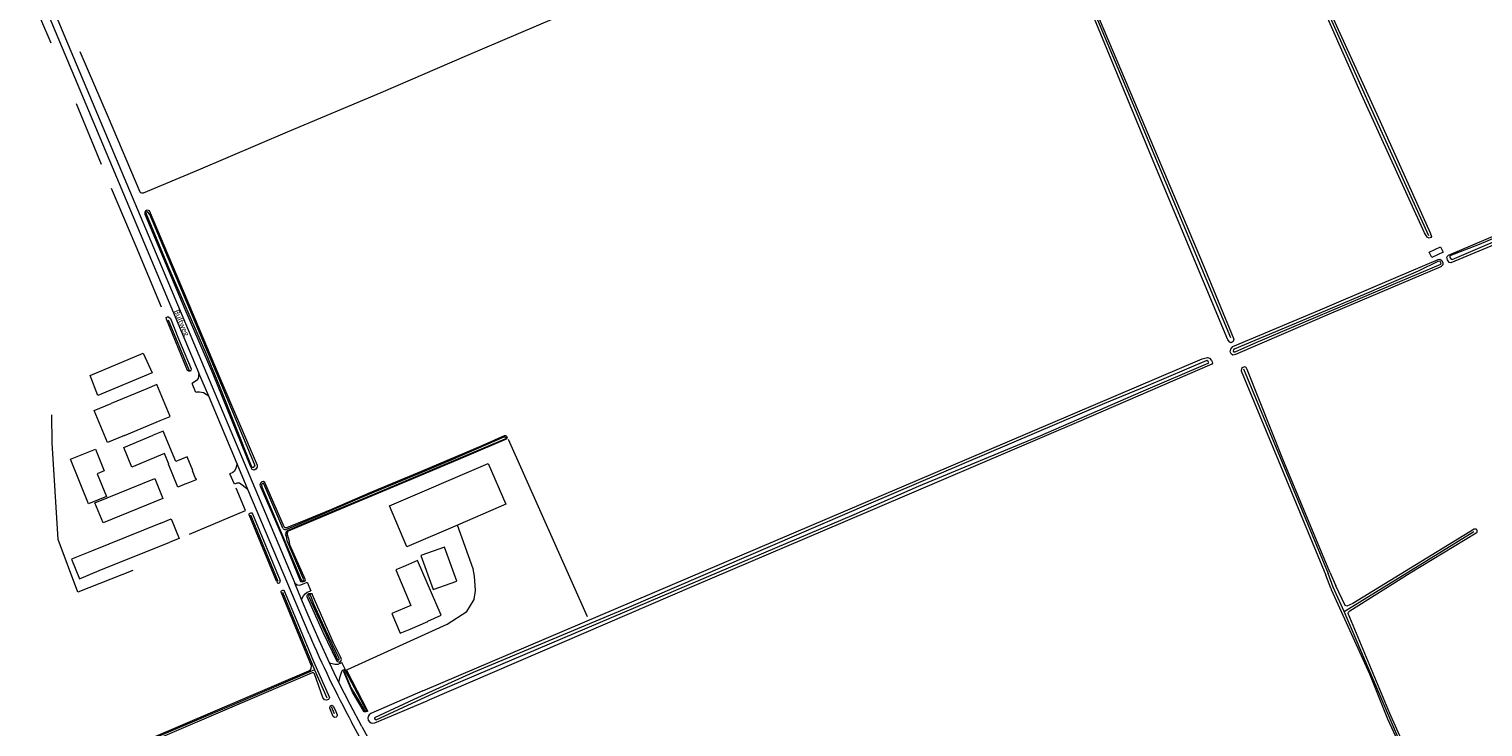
# Model space of a CAD drawing. Extents: x 177628 to 188968, y 384226 to 390673.
# Tile 385 of 393: x 186807 to 187483, y 389193 to 389518. Entities that reach past the tile are written whole.
import ezdxf

# ---------------------------------------------------------------- set-up
doc = ezdxf.new("R2010")
doc.units = 0
for name, color, linetype, lineweight in [('B01_T', 14, 'Continuous', 9), ('B02_T', 14, 'Continuous', 9), ('B03_F', 14, 'Continuous', 9), ('B14_F', 14, 'Continuous', 9), ('T02_F', 253, 'RASTER', 9), ('T04_F', 253, 'HAAG', 9), ('T05_F', 253, 'Continuous', 9), ('T07_F', 253, 'Continuous', 9), ('T09_F', 253, 'Continuous', 9), ('T09_T', 253, 'Continuous', 9), ('T22_F', 253, 'Continuous', 9), ('V00_F', 8, 'Continuous', 9), ('V00_T', 8, 'Continuous', 9), ('W01_F', 253, 'Continuous', 9), ('Z06', 7, 'Continuous', 9)]:
    doc.layers.add(name, color=color, linetype=linetype, lineweight=lineweight)
doc.styles.add('Legend', font='calibri.ttf')
doc.linetypes.add('HAAG', pattern='A,4,-1,[5,TOPOCAD.SHX,S=0.35,R=0,X=-0.35,Y=-0.35],-1', length=6)
doc.linetypes.add('RASTER', pattern='A,4,-1,[4,TOPOCAD.SHX,S=0.5,R=0,X=-0.5,Y=0],-1', length=6)

msp = doc.modelspace()

# ---------------------------------------------------------------- linework, layer by layer
at = {"layer": 'B01_T', "linetype": 'Continuous'}
for points in [[(186879.876, 389306.582), (186875.861, 389304.923), (186871.478, 389315.522), (186871.57, 389315.56), (186869.549, 389320.449), (186854.421, 389314.194), (186850.62, 389323.386), (186864.365, 389329.063)], [(186879.876, 389306.582), (186884.502, 389308.494), (186884.409, 389308.721), (186884.158, 389308.618), (186882.544, 389312.52), (186882.734, 389312.598), (186880.071, 389319.041), (186874.819, 389316.87), (186868.992, 389330.974), (186864.365, 389329.063)], [(186981.65, 389268.35), (186977.083, 389266.379), (186984.177, 389249.927), (186975.237, 389246.072), (186979.185, 389236.919), (186983.787, 389238.904)], [(186983.787, 389238.904), (186992.04, 389242.464), (186991.981, 389242.602), (186998.251, 389245.306), (186987.265, 389270.773), (186981.65, 389268.35)]]:
    msp.add_lwpolyline(points, dxfattribs=at)
at = {"layer": 'B02_T', "linetype": 'Continuous'}
for points in [[(186861.377, 389350.625), (186844.724, 389343.706)], [(186867.554, 389335.808), (186872.151, 389337.72), (186865.991, 389352.542), (186861.377, 389350.625)], [(186850.915, 389328.887), (186867.554, 389335.808)], [(186841.019, 389288.354), (186837.271, 389297.625), (186865.103, 389308.877), (186868.851, 389299.605), (186841.019, 389288.354)], [(186867.881, 389288.187), (186835.579, 389275.13)], [(186867.881, 389288.187), (186872.683, 389290.128), (186876.351, 389281.055), (186872.054, 389279.318)], [(186839.257, 389266.06), (186872.054, 389279.318)]]:
    msp.add_lwpolyline(points, dxfattribs=at)
at = {"layer": 'B03_F', "linetype": 'Continuous'}
msp.add_lwpolyline([(186838.608, 389347.559), (186834.961, 389356.841), (186859.714, 389367.094), (186863.784, 389358.023), (186838.608, 389347.559)], dxfattribs=at)
at = {"layer": 'B14_F', "linetype": 'Continuous'}
for points in [[(187457.642, 389414.194), (187462.88, 389416.679), (187464.079, 389414.153), (187458.841, 389411.668), (187457.642, 389414.194)], [(186850.915, 389328.887), (186843.099, 389325.622), (186836.931, 389340.468), (186844.724, 389343.706)], [(186825.847, 389317.883), (186837.496, 389322.577), (186841.584, 389312.43), (186838.32, 389311.115), (186842.575, 389300.553), (186834.191, 389297.175), (186825.847, 389317.883)], [(186982.28, 389277.162), (186974.129, 389296.157), (187020.104, 389315.886), (187028.255, 389296.891), (187005.817, 389287.262)], [(187005.817, 389287.262), (186982.28, 389277.162)], [(186835.579, 389275.13), (186826.372, 389271.408), (186830.044, 389262.324), (186839.257, 389266.06)], [(186999.775, 389277.045), (186988.826, 389273.126), (186994.483, 389257.321), (187005.432, 389261.24), (186999.775, 389277.045)]]:
    msp.add_lwpolyline(points, dxfattribs=at)
at = {"layer": 'T02_F', "linetype": 'RASTER'}
for points in [[(186854.887, 389266.175), (186829.218, 389256.094), (186820.116, 389280.514), (186817.394, 389325.484), (186817.145, 389338.419)], [(187029.366, 389327.227), (187066.108, 389244.669)]]:
    msp.add_lwpolyline(points, dxfattribs=at)
at = {"layer": 'T04_F', "linetype": 'HAAG'}
msp.add_lwpolyline([(186881.203, 389283.053), (186907.278, 389294.092), (186902.869, 389304.448)], dxfattribs=at)
at = {"layer": 'T05_F', "linetype": 'Continuous'}
msp.add_lwpolyline([(186954.641, 389220.146), (187001.049, 389241.096), (187010.153, 389247.018), (187013.634, 389252.61), (187014.199, 389256.86), (187013.736, 389263.475), (187013.141, 389266.848), (187005.817, 389287.262)], dxfattribs=at)
at = {"layer": 'T07_F', "linetype": 'Continuous'}
for points in [[(186859.775, 389441.719), (186885.448, 389452.475), (186926.848, 389470.089), (186970.265, 389488.298), (187010.131, 389505.627), (187074.953, 389533.318), (187149.7, 389564.998), (187205.944, 389588.852), (187258.624, 389609.999)], [(187265.853, 389610.596), (187293.44, 389545.926), (187316.621, 389490.76), (187365.194, 389374.444)], [(187393.274, 389564.152), (187429.791, 389482.487), (187457.278, 389421.797)], [(186812.004, 389522.571), (186816.81, 389511.467)], [(186830.151, 389507.475), (186843.335, 389476.935), (186858.053, 389442.242)], [(186840.274, 389454.823), (186828.701, 389483.052)], [(186868.155, 389388.502), (186856.435, 389416.684), (186844.952, 389443.791)], [(186871.275, 389382.681), (186880.988, 389359.178)], [(187371.279, 389359.886), (187410.586, 389264.737)], [(186909.586, 389292.012), (186922.29, 389261.235)], [(187418.088, 389246.991), (187478.324, 389284.201)], [(187412.979, 389258.385), (187410.586, 389264.737)], [(186924.401, 389256.12), (186939.346, 389219.915)], [(187418.088, 389246.991), (187412.979, 389258.385)], [(187444.203, 389185.769), (187418.088, 389246.991)], [(186939.346, 389219.915), (186902.637, 389204.091), (186849.44, 389181.659), (186730.912, 389130.966)], [(186939.346, 389219.915), (186945.019, 389206.923)], [(186948.698, 389199.523), (186947.305, 389202.77)]]:
    msp.add_lwpolyline(points, dxfattribs=at)
msp.add_arc((186859.294, 389443.231), 1.587, 218.561569, 287.649617, dxfattribs=at)
at = {"layer": 'T09_F', "linetype": 'Continuous'}
for points in [[(187265.728, 389612.328), (187266.603, 389611.242), (187322.291, 389479.854), (187352.225, 389409.051), (187366.809, 389373.633), (187366.409, 389372.655), (187365.501, 389372.015), (187364.953, 389372.235), (187363.961, 389373.361), (187329.314, 389456.564), (187291.281, 389548.565)], [(187410.902, 389521.65), (187398.746, 389548.729), (187392.456, 389562.652), (187392.091, 389563.695), (187392.233, 389564.302), (187392.765, 389564.612), (187393.609, 389564.684), (187394.213, 389564.052), (187434.78, 389474.857), (187458.128, 389423.063), (187458.704, 389421.39), (187458.367, 389420.883), (187457.6, 389420.653), (187456.622, 389421.053), (187455.381, 389423.084), (187426.144, 389487.483), (187410.902, 389521.65)], [(187509.651, 389426.694), (187467.676, 389409.236), (187466.931, 389409.36), (187466.174, 389410.504), (187465.792, 389411.782), (187465.893, 389412.174), (187466.505, 389412.719), (187533.329, 389441.019)], [(186892.159, 389357.422), (186879.143, 389387.451), (186860.564, 389431.711), (186860.534, 389432.869), (186860.853, 389433.515), (186861.542, 389433.804), (186862.423, 389433.502), (186878.77, 389395.088), (186895.326, 389355.749), (186912.597, 389315.051), (186912.727, 389314.088), (186911.994, 389313.191), (186911.285, 389312.843), (186910.365, 389313.125), (186909.63, 389314.622), (186892.159, 389357.422)], [(187434.744, 389399.268), (187461.758, 389410.757), (187462.584, 389410.869), (187463.462, 389410.273), (187463.944, 389409.19), (187463.878, 389408.229), (187463.046, 389407.234), (187412.248, 389385.743), (187367.59, 389366.48), (187366.273, 389366.274), (187365.493, 389366.869), (187365.068, 389367.834), (187365.313, 389369.029), (187366.343, 389370.219), (187406.921, 389387.236), (187434.744, 389399.268)], [(186880.356, 389359.149), (186870.443, 389382.975), (186870.4, 389383.725), (186870.64, 389383.953), (186871.003, 389384.084), (186871.468, 389383.994), (186872.308, 389383.269), (186876.04, 389373.885), (186881.974, 389359.877)], [(186989.673, 389210.22), (187252.137, 389321.932), (187351.984, 389364.497), (187354.501, 389365.145), (187355.499, 389364.803), (187356.375, 389363.815), (187356.684, 389363.185), (187356.777, 389362.497), (187356.578, 389362.106), (187355.474, 389361.565), (187294.552, 389335.304), (187184.938, 389288.437), (187115.866, 389259.059), (186991.753, 389205.471)], [(187411.414, 389265.308), (187389.575, 389317.881), (187373.011, 389359.525), (187372.555, 389360.454), (187371.842, 389360.853), (187370.96, 389360.536), (187370.378, 389359.962), (187370.254, 389358.922), (187387.51, 389317.041), (187409.505, 389263.992)], [(186926.773, 389286.288), (186933.426, 389288.927), (186947.327, 389294.696), (186965.238, 389302.369), (186989.055, 389312.308), (187017.271, 389324.306), (187027.693, 389328.875)], [(187028.174, 389327.043), (187009.963, 389319.244), (186987.256, 389309.746), (186959.518, 389297.996), (186927.044, 389284.422)], [(186925.196, 389286.38), (186916.197, 389307.011), (186915.671, 389307.486), (186914.846, 389307.374), (186914.154, 389306.693), (186913.872, 389305.772), (186924.267, 389281.887)], [(186908.951, 389291.96), (186908.956, 389292.218), (186909.011, 389292.441), (186909.135, 389292.612), (186909.449, 389292.831), (186909.691, 389292.913), (186910.122, 389292.905), (186910.446, 389292.486)], [(186921.697, 389261.11), (186908.951, 389291.96)], [(186910.446, 389292.486), (186923.297, 389261.447)], [(186924.267, 389281.887), (186932.839, 389261.018), (186933.957, 389260.833), (186934.922, 389261.257), (186935.142, 389261.805), (186927.888, 389278.091), (186927.743, 389279.682)], [(186926.804, 389282.692), (186926.608, 389283.142)], [(186927.743, 389279.682), (186926.804, 389282.692)], [(187445.17, 389186.457), (187439.354, 389199.628), (187419.882, 389246.08), (187420.016, 389246.682), (187420.71, 389247.343), (187448.806, 389265.036), (187479.385, 389283.57), (187479.883, 389283.975), (187479.888, 389284.621), (187479.74, 389285.031), (187479.462, 389285.27), (187478.537, 389285.299), (187422.028, 389250.777), (187419.371, 389249.528), (187418.598, 389249.792), (187414.217, 389259.014)], [(186921.697, 389261.11), (186921.979, 389260.485), (186922.217, 389260.274), (186922.543, 389260.182), (186923.046, 389260.398), (186923.239, 389260.584), (186923.348, 389260.875), (186923.297, 389261.447)], [(187411.839, 389257.946), (187409.505, 389263.992)], [(187411.414, 389265.308), (187414.217, 389259.014)], [(186925.299, 389256.614), (186931.572, 389241.464), (186938.817, 389223.78), (186946.375, 389207.107), (186945.778, 389206.199), (186944.844, 389205.841), (186943.958, 389206.056), (186943.251, 389207.062), (186939.367, 389218.062), (186938.807, 389218.586), (186938.231, 389218.474), (186789.48, 389155.068)], [(186798.284, 389160.285), (186863.383, 389188.201), (186936.694, 389219.407), (186937.279, 389219.838), (186937.739, 389220.367), (186937.966, 389221.731), (186923.781, 389256.066)], [(186923.781, 389256.066), (186923.804, 389256.462), (186923.93, 389256.736), (186924.26, 389256.885), (186924.537, 389256.984), (186924.848, 389256.979), (186925.206, 389256.783), (186925.299, 389256.614)], [(186943.257, 389237.486), (186949.669, 389224.013), (186950.823, 389223.553), (186951.611, 389223.939), (186951.912, 389224.82), (186951.507, 389225.746), (186948.124, 389232.444), (186938.733, 389254.085), (186938.173, 389255.227), (186936.76, 389255.218), (186936.189, 389254.987), (186935.813, 389254.558), (186935.809, 389254.068), (186943.257, 389237.486)], [(187411.839, 389257.946), (187412.069, 389257.311), (187429.784, 389218.129), (187438.212, 389197.229), (187443.628, 389185.36)], [(186957.056, 389209.503), (186952.91, 389219.053), (186953.052, 389219.661), (186953.565, 389220.01), (186953.821, 389220.087), (186954.27, 389219.769), (186963.957, 389200.913), (186963.895, 389200.541), (186963.403, 389200.348), (186962.364, 389200.474), (186957.056, 389209.503)], [(186949.216, 389200.583), (186949.862, 389199.003), (186949.857, 389198.71), (186949.745, 389198.229), (186949.326, 389197.909), (186948.738, 389197.781), (186948.395, 389197.907), (186948.038, 389198.189), (186946.518, 389202.111), (186946.525, 389202.542), (186946.567, 389202.938), (186946.778, 389203.21), (186947.021, 389203.327), (186947.368, 389203.441), (186947.796, 389203.279), (186948.119, 389202.963), (186949.216, 389200.583)]]:
    msp.add_lwpolyline(points, dxfattribs=at)
at = {"layer": 'T09_F', "linetype": 'Continuous', "extrusion": (0, 0, -1)}
for centre, radius, start, end in [((-186881.08, 389359.701), 0.911, 168.861765, 322.688634), ((-187027.91, 389327.953), 0.947, 76.754201, 253.82334)]:
    msp.add_arc(centre, radius, start, end, dxfattribs=at)
at = {"layer": 'T09_F', "linetype": 'Continuous'}
for centre, radius, start, end in [((186926.042, 389287.318), 1.263, 227.960828, 305.361628), ((186928.589, 389283.181), 1.982, 141.242624, 181.137123)]:
    msp.add_arc(centre, radius, start, end, dxfattribs=at)
at = {"layer": 'T09_T', "linetype": 'Continuous'}
for points in [[(186989.673, 389210.22), (186965.542, 389199.583)], [(186967.371, 389195.31), (186991.753, 389205.471)]]:
    msp.add_lwpolyline(points, dxfattribs=at)
msp.add_arc((186966.48, 389197.456), 2.324, 113.794351, 292.551035, dxfattribs=at)
at = {"layer": 'T22_F', "linetype": 'Continuous'}
for points in [[(186884.137, 389348.813), (186882.376, 389353.001)], [(186902.061, 389306.237), (186900.001, 389311.105)], [(186935.917, 389260.633), (186937.607, 389256.612)], [(186953.546, 389220.318), (186952.074, 389223.39)]]:
    msp.add_lwpolyline(points, dxfattribs=at)
at = {"layer": 'V00_F', "linetype": 'Continuous'}
for points in [[(186885.611, 389357.884), (186885.216, 389355.462), (186884.458, 389354.399), (186882.376, 389353.001)], [(186890.137, 389347.119), (186887.661, 389348.798), (186885.899, 389349.066), (186884.571, 389348.99), (186884.137, 389348.813)], [(186903.36, 389315.674), (186902.779, 389313.767), (186902.144, 389312.324), (186901.332, 389311.727), (186900.001, 389311.105)], [(186908.392, 389303.784), (186904.38, 389306.764), (186903.207, 389306.706), (186902.061, 389306.237)], [(186930.144, 389260.23), (186931.236, 389259.425), (186932.548, 389259.372), (186934.49, 389260.003), (186935.917, 389260.633)], [(186933.356, 389252.588), (186934.209, 389254.346), (186935.056, 389255.352), (186935.88, 389256.077), (186937.607, 389256.612)], [(186946.251, 389223.161), (186948.851, 389222.56), (186950.357, 389222.548), (186952.074, 389223.39)], [(186950.639, 389214.05), (186951.221, 389216.908), (186952.078, 389219.205), (186952.491, 389219.783), (186953.546, 389220.318)]]:
    msp.add_lwpolyline(points, dxfattribs=at)
at = {"layer": 'V00_T', "linetype": 'Continuous'}
for points in [[(186600.056, 390037.273), (186618.633, 389993.281), (186722.505, 389745.813), (186885.611, 389357.884)], [(186731.466, 389732.938), (186826.106, 389507.502), (186930.144, 389260.23)], [(186890.137, 389347.119), (186885.611, 389357.884)], [(186903.36, 389315.674), (186890.137, 389347.119)], [(186908.392, 389303.784), (186903.36, 389315.674)], [(186936.845, 389236.56), (186908.392, 389303.784)], [(186933.356, 389252.588), (186930.144, 389260.23)], [(186936.833, 389244.317), (186933.356, 389252.588)], [(186946.251, 389223.161), (186941.431, 389233.69), (186936.833, 389244.317)], [(186950.639, 389214.05), (186948.424, 389218.595), (186946.251, 389223.161)], [(186961.26, 389193.586), (186955.843, 389203.763), (186950.639, 389214.05)], [(187103.829, 388925.681), (187063.245, 389000), (186956.602, 389195.63)], [(186961.26, 389193.586), (187094.683, 388949.131), (187105.991, 388928.528)]]:
    msp.add_lwpolyline(points, dxfattribs=at)
msp.add_arc((187360.732, 389415.938), 460.279, 202.9368, 208.596609, dxfattribs=at)
at = {"layer": 'W01_F', "linetype": 'Continuous'}
for points in [[(187480.798, 389417.695), (187467.262, 389412.435), (187467.207, 389411.569), (187467.756, 389410.939), (187468.211, 389410.743), (187484.623, 389417.714), (187532.603, 389437.89), (187532.799, 389438.225), (187532.779, 389438.754), (187532.447, 389439.431), (187532.134, 389439.457), (187480.798, 389417.695)], [(186888.88, 389367.09), (186894.953, 389352.104), (186909.913, 389314.828), (186910.25, 389314.142), (186911.105, 389314.136), (186911.656, 389314.747), (186911.691, 389314.849), (186897.494, 389349.178), (186862.711, 389431.56), (186861.696, 389432.936), (186861.148, 389432.837), (186860.805, 389432.669), (186861.004, 389431.915), (186871.008, 389408.045), (186888.88, 389367.09)], [(187403.714, 389384.524), (187428.546, 389395.084), (187452.556, 389405.498), (187462.078, 389410.039), (187462.522, 389410.002), (187462.976, 389409.075), (187462.991, 389408.785), (187462.886, 389408.478), (187462.834, 389408.41), (187440.798, 389399.093), (187375.855, 389371.457), (187367.261, 389367.625), (187366.988, 389367.662), (187366.632, 389368.041), (187366.74, 389368.689), (187367.051, 389369.183), (187403.714, 389384.524)], [(187325.825, 389351.69), (187306.689, 389343.837), (187196.934, 389296.991), (187085.323, 389248.895), (187013.06, 389218.648), (186985.445, 389206.212), (186967.192, 389197.601), (186967.258, 389197.292), (186967.493, 389196.812), (186968.04, 389196.739), (186997.133, 389210.156), (187106.269, 389256.528), (187190.23, 389292.086), (187220.142, 389305.394), (187277.038, 389328.955), (187323.618, 389349.245), (187354.863, 389362.44), (187355.07, 389362.712), (187354.801, 389363.261), (187354.224, 389363.744), (187325.825, 389351.69)], [(186926.006, 389285.228), (186931.616, 389287.533), (186946.495, 389293.884), (186960.543, 389299.867), (186974.652, 389305.852), (186987.774, 389311.277), (187002.841, 389317.639), (187027.551, 389328.315)], [(187027.869, 389327.234), (187013.91, 389321.343), (186987.79, 389310.252), (186966.76, 389301.504), (186941.746, 389291.004), (186926.587, 389284.551)], [(186924.651, 389285.776), (186915.831, 389306.408), (186915.457, 389306.65), (186915.182, 389306.515), (186914.734, 389306.04), (186914.828, 389304.98), (186933.128, 389261.765), (186933.67, 389261.179), (186934.287, 389261.311), (186934.426, 389261.72), (186926.635, 389279.865)], [(186924.651, 389285.776), (186924.752, 389285.539)], [(186926.241, 389282.056), (186925.871, 389282.922)], [(186926.635, 389279.865), (186926.241, 389282.056)], [(186944.414, 389238.585), (186939.238, 389250.18), (186937.494, 389254.603), (186936.985, 389255.034), (186936.642, 389254.866), (186936.534, 389254.217), (186936.785, 389253.532), (186948.284, 389228.436), (186950.032, 389224.526), (186950.339, 389224.421), (186950.613, 389224.555), (186950.837, 389224.793), (186950.823, 389225.169), (186944.414, 389238.585)], [(186959.785, 389205.853), (186962.517, 389200.978), (186962.806, 389200.822), (186963.321, 389200.989), (186963.511, 389201.295), (186962.262, 389203.322), (186953.754, 389219.455), (186953.481, 389219.576), (186953.207, 389219.442), (186953.153, 389219.203), (186956.358, 389211.367), (186959.785, 389205.853)]]:
    msp.add_lwpolyline(points, dxfattribs=at)
at = {"layer": 'W01_F', "linetype": 'Continuous', "extrusion": (0, 0, -1)}
msp.add_arc((-187027.754, 389327.787), 0.565, 69.004976, 258.210204, dxfattribs=at)
at = {"layer": 'W01_F', "linetype": 'Continuous'}
for centre, radius, start, end in [((186925.536, 389286.015), 0.917, 211.264497, 300.878131), ((186928.312, 389282.821), 2.443, 134.918934, 177.626875)]:
    msp.add_arc(centre, radius, start, end, dxfattribs=at)

# ---------------------------------------------------------------- texts
at = {"layer": 'Z06', "linetype": 'Continuous', "style": 'Legend'}
msp.add_text('Bultweg', height=2.5, rotation=292.6419, dxfattribs=at).set_placement((186873.93, 389386.735))

doc.saveas('drawing.dxf')
